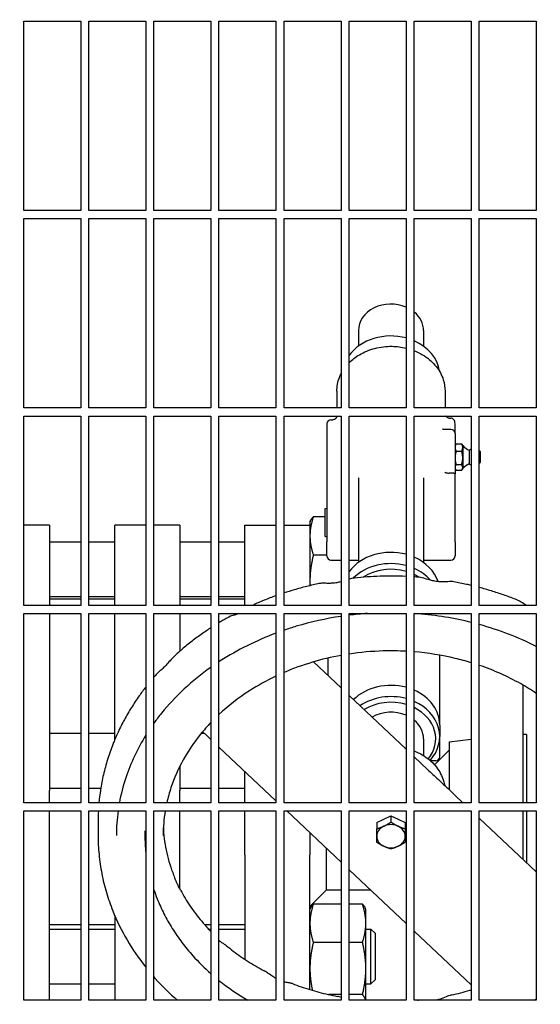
# Model space of a CAD drawing. Header units: inches. Extents: x 36 to 1719, y -84 to 1122.
# Tile 531 of 550: x 1047 to 1055, y 866 to 881. Entities that reach past the tile are written whole.
import ezdxf

# ---------------------------------------------------------------- set-up
doc = ezdxf.new("R2010")
doc.units = ezdxf.units.IN
doc.header["$LTSCALE"] = 48
doc.header["$MEASUREMENT"] = 0
doc.layers.add('Dimension (ANSI)', color=7, linetype='Continuous', lineweight=25)
doc.layers.add('Visible (ANSI)', color=7, linetype='Continuous', lineweight=30)
doc.styles.add('Note Text (ANSI)', font='tahoma.ttf')
doc.dimstyles.new('Architectural (ANSI)', dxfattribs={"dimscale": 48, "dimtxt": 0.125, "dimasz": 0.098425, "dimexe": 0.125, "dimexo": 0.0625, "dimgap": 0.031496, "dimtad": 0, "dimtih": 1, "dimtoh": 1, "dimdec": 4, "dimrnd": 1e-08, "dimzin": 3, "dimdsep": 46, "dimlunit": 4, "dimtxsty": 'Note Text (ANSI)', "dimcen": 0.09, "dimdle": 0.393701, "dimclrd": 256, "dimclre": 256, "dimclrt": 256, "dimadec": 0, "dimazin": 3, "dimtfac": 0.96, "dimtofl": 0, "dimtmove": 0, "dimatfit": 3, "dimfxl": 1, "dimfrac": 2, "dimtolj": 1, "dimtzin": 12, "dimlwd": -1, "dimlwe": -1, "dimarcsym": 0})

# ---------------------------------------------------------------- blocks, each defined once
blk = doc.blocks.new('*D17')
at = {"layer": 'Defpoints', "color": 0, "transparency": 16777216}
for p in [(1025.918, 894.991), (1025.918, 762.991), (1114.12, 762.991)]:
    blk.add_point(p, dxfattribs=at)
at = {"layer": 'Dimension (ANSI)', "transparency": 16777216}
for p, q in [((1028.918, 894.991), (1120.12, 894.991)), ((1114.12, 890.267), (1114.12, 833.626)), ((1114.12, 767.716), (1114.12, 824.357)), ((1028.918, 762.991), (1120.12, 762.991))]:
    blk.add_line(p, q, dxfattribs=at)
for points in [[(1113.332, 890.267), (1114.907, 890.267), (1114.12, 894.991)], [(1113.332, 767.716), (1114.907, 767.716), (1114.12, 762.991)]]:
    blk.add_solid(points, dxfattribs=at)
at = {"layer": 'Dimension (ANSI)', "transparency": 16777216, "insert": (1104.021, 832.114), "char_height": 6, "attachment_point": 1, "style": 'Note Text (ANSI)'}
blk.add_mtext('\\A1;11\'-0"', dxfattribs=at)

msp = doc.modelspace()

# ---------------------------------------------------------------- linework, layer by layer
at = {"layer": 'Visible (ANSI)'}
for p, q in [((1047.06018, 878.29015), (1047.06018, 881.1964)), ((1047.06018, 881.1964), (1047.93518, 881.1964)), ((1047.93518, 881.1964), (1047.93518, 878.29015)), ((1048.06018, 878.29015), (1048.06018, 881.1964)), ((1048.06018, 881.1964), (1048.93518, 881.1964)), ((1048.93518, 881.1964), (1048.93518, 878.29015)), ((1049.06018, 878.29015), (1049.06018, 881.1964)), ((1049.06018, 881.1964), (1049.93518, 881.1964)), ((1049.93518, 881.1964), (1049.93518, 878.29015)), ((1050.06018, 878.29015), (1050.06018, 881.1964)), ((1050.06018, 881.1964), (1050.93518, 881.1964)), ((1050.93518, 881.1964), (1050.93518, 878.29015)), ((1051.06018, 878.29015), (1051.06018, 881.1964)), ((1051.06018, 881.1964), (1051.93518, 881.1964)), ((1051.93518, 881.1964), (1051.93518, 878.29015)), ((1052.06018, 878.29015), (1052.06018, 881.1964)), ((1052.06018, 881.1964), (1052.93518, 881.1964)), ((1052.93518, 881.1964), (1052.93518, 878.29015)), ((1053.06018, 878.29015), (1053.06018, 881.1964)), ((1053.06018, 881.1964), (1053.93518, 881.1964)), ((1053.93518, 881.1964), (1053.93518, 878.29015)), ((1054.06018, 878.29015), (1054.06018, 881.1964)), ((1054.06018, 881.1964), (1054.93518, 881.1964)), ((1054.93518, 881.1964), (1054.93518, 878.29015)), ((1047.93518, 878.29015), (1047.06018, 878.29015)), ((1048.93518, 878.29015), (1048.06018, 878.29015)), ((1049.93518, 878.29015), (1049.06018, 878.29015)), ((1050.93518, 878.29015), (1050.06018, 878.29015)), ((1051.93518, 878.29015), (1051.06018, 878.29015)), ((1052.93518, 878.29015), (1052.06018, 878.29015)), ((1053.93518, 878.29015), (1053.06018, 878.29015)), ((1054.93518, 878.29015), (1054.06018, 878.29015)), ((1047.06018, 875.2589), (1047.06018, 878.16515)), ((1047.06018, 878.16515), (1047.93518, 878.16515)), ((1047.93518, 878.16515), (1047.93518, 875.2589)), ((1048.06018, 875.2589), (1048.06018, 878.16515)), ((1048.06018, 878.16515), (1048.93518, 878.16515)), ((1048.93518, 878.16515), (1048.93518, 875.2589)), ((1049.06018, 875.2589), (1049.06018, 878.16515)), ((1049.06018, 878.16515), (1049.93518, 878.16515)), ((1049.93518, 878.16515), (1049.93518, 875.2589)), ((1050.06018, 875.2589), (1050.06018, 878.16515)), ((1050.06018, 878.16515), (1050.93518, 878.16515)), ((1050.93518, 878.16515), (1050.93518, 875.2589)), ((1051.06018, 875.2589), (1051.06018, 878.16515)), ((1051.06018, 878.16515), (1051.93518, 878.16515)), ((1051.93518, 878.16515), (1051.93518, 875.2589)), ((1052.06018, 875.2589), (1052.06018, 878.16515)), ((1052.06018, 878.16515), (1052.93518, 878.16515)), ((1052.93518, 878.16515), (1052.93518, 875.2589)), ((1053.06018, 875.2589), (1053.06018, 878.16515)), ((1053.06018, 878.16515), (1053.93518, 878.16515)), ((1053.93518, 878.16515), (1053.93518, 875.2589)), ((1054.06018, 875.2589), (1054.06018, 878.16515)), ((1054.06018, 878.16515), (1054.93518, 878.16515)), ((1054.93518, 878.16515), (1054.93518, 875.2589)), ((1052.20268, 876.44535), (1052.20268, 876.20707)), ((1053.20268, 876.44535), (1053.20268, 876.20707)), ((1051.87093, 875.51398), (1051.87093, 875.2589)), ((1053.53443, 875.51398), (1053.53443, 875.2589)), ((1047.93518, 875.2589), (1047.06018, 875.2589)), ((1048.93518, 875.2589), (1048.06018, 875.2589)), ((1049.93518, 875.2589), (1049.06018, 875.2589)), ((1050.93518, 875.2589), (1050.06018, 875.2589)), ((1051.93518, 875.2589), (1051.06018, 875.2589)), ((1052.93518, 875.2589), (1052.06018, 875.2589)), ((1053.93518, 875.2589), (1053.06018, 875.2589)), ((1054.93518, 875.2589), (1054.06018, 875.2589)), ((1047.06018, 872.22765), (1047.06018, 875.1339)), ((1047.06018, 875.1339), (1047.93518, 875.1339)), ((1047.93518, 875.1339), (1047.93518, 872.22765)), ((1048.06018, 872.22765), (1048.06018, 875.1339)), ((1048.06018, 875.1339), (1048.93518, 875.1339)), ((1048.93518, 875.1339), (1048.93518, 872.22765)), ((1049.06018, 872.22765), (1049.06018, 875.1339)), ((1049.06018, 875.1339), (1049.93518, 875.1339)), ((1049.93518, 875.1339), (1049.93518, 872.22765)), ((1050.06018, 872.22765), (1050.06018, 875.1339)), ((1050.06018, 875.1339), (1050.93518, 875.1339)), ((1050.93518, 875.1339), (1050.93518, 872.22765)), ((1051.06018, 872.22765), (1051.06018, 875.1339)), ((1051.06018, 875.1339), (1051.93518, 875.1339)), ((1051.87093, 875.1339), (1051.87093, 875.13168)), ((1051.93518, 875.1339), (1051.93518, 872.22765)), ((1052.06018, 872.22765), (1052.06018, 875.1339)), ((1052.06018, 875.1339), (1052.93518, 875.1339)), ((1052.93518, 875.1339), (1052.93518, 872.22765)), ((1053.06018, 872.22765), (1053.06018, 875.1339)), ((1053.06018, 875.1339), (1053.93518, 875.1339)), ((1053.59693, 875.10242), (1053.62493, 875.10242)), ((1053.93518, 875.1339), (1053.93518, 872.22765)), ((1054.06018, 872.22765), (1054.06018, 875.1339)), ((1054.06018, 875.1339), (1054.93518, 875.1339)), ((1054.93518, 875.1339), (1054.93518, 872.22765)), ((1051.71793, 875.0153), (1051.71793, 874.17196)), ((1051.78043, 875.0778), (1051.80931, 875.0778)), ((1053.62493, 874.92957), (1053.50351, 874.92957)), ((1053.68743, 874.86707), (1053.68743, 875.0153)), ((1053.68743, 874.86707), (1053.68743, 874.2473)), ((1053.68743, 874.68174), (1053.69834, 874.70063)), ((1053.70326, 874.70847), (1053.78972, 874.70847)), ((1053.80554, 874.68174), (1053.79463, 874.70063)), ((1053.80554, 874.68174), (1053.80554, 874.65034)), ((1053.80554, 874.65034), (1053.80554, 874.49025)), ((1053.70326, 874.5922), (1053.78972, 874.5922)), ((1053.80554, 874.49025), (1053.80554, 874.34448)), ((1053.90685, 874.6089), (1053.90685, 874.40024)), ((1054.06913, 874.59539), (1054.06018, 874.60023)), ((1054.07326, 874.58846), (1054.07326, 874.42068)), ((1053.68743, 874.3274), (1053.69834, 874.30851)), ((1053.70326, 874.38829), (1053.78972, 874.38829)), ((1053.80554, 874.3274), (1053.79463, 874.30851)), ((1053.80554, 874.34448), (1053.80554, 874.3274)), ((1054.06913, 874.41375), (1054.06018, 874.40891)), ((1052.20268, 874.18687), (1052.20268, 872.88567)), ((1053.20268, 874.18687), (1053.20268, 872.88567)), ((1053.62493, 874.25908), (1053.59693, 874.25908)), ((1053.68743, 874.17196), (1053.68743, 874.2473)), ((1053.70326, 874.30067), (1053.78972, 874.30067)), ((1051.71793, 874.17196), (1051.71793, 873.2026)), ((1053.68743, 873.2026), (1053.68743, 874.17196)), ((1051.68743, 873.7086), (1051.71793, 873.71971)), ((1051.68743, 873.58685), (1051.50955, 873.58685)), ((1051.68743, 873.7086), (1051.68743, 873.29018)), ((1047.45768, 873.45964), (1047.06018, 873.45964)), ((1047.45768, 873.45964), (1047.45768, 873.16675)), ((1048.45768, 873.16675), (1048.45768, 873.45964)), ((1048.93518, 873.45964), (1048.45768, 873.45964)), ((1049.45768, 873.45964), (1049.06018, 873.45964)), ((1049.45768, 873.45964), (1049.45768, 873.16675)), ((1050.45768, 873.16675), (1050.45768, 873.45964)), ((1050.45768, 873.45964), (1050.93518, 873.45964)), ((1051.06018, 873.45964), (1051.45768, 873.45964)), ((1051.45768, 873.50391), (1051.46951, 873.52927)), ((1051.45768, 873.50391), (1051.45768, 873.40283)), ((1051.45768, 873.40283), (1051.45768, 873.16675)), ((1051.68743, 873.29018), (1051.71793, 873.27916)), ((1047.45768, 873.20491), (1047.93518, 873.20491)), ((1047.45768, 873.16675), (1047.45768, 872.22765)), ((1048.06018, 873.20491), (1048.45768, 873.20491)), ((1048.45768, 872.22765), (1048.45768, 873.16675)), ((1049.45768, 873.20491), (1049.93518, 873.20491)), ((1049.45768, 873.16675), (1049.45768, 872.22765)), ((1050.06018, 873.20491), (1050.45768, 873.20491)), ((1050.45768, 872.29291), (1050.45768, 873.16675)), ((1051.45768, 873.16675), (1051.45768, 872.52994)), ((1051.71793, 872.98614), (1051.71793, 873.2026)), ((1053.68743, 873.2026), (1053.68743, 872.98614)), ((1051.71793, 872.99979), (1051.50955, 872.99979)), ((1051.78043, 872.92364), (1051.93518, 872.92364)), ((1052.06018, 872.92364), (1052.20268, 872.92364)), ((1053.20268, 872.92364), (1053.62493, 872.92364)), ((1047.45768, 872.36491), (1047.93518, 872.36491)), ((1048.06018, 872.36491), (1048.45768, 872.36491)), ((1049.45768, 872.36491), (1049.93518, 872.36491)), ((1050.06018, 872.36491), (1050.45768, 872.36491)), ((1047.93518, 872.22765), (1047.06018, 872.22765)), ((1047.93518, 872.32036), (1047.45768, 872.32036)), ((1048.45768, 872.32036), (1048.06018, 872.32036)), ((1048.93518, 872.22765), (1048.06018, 872.22765)), ((1049.93518, 872.22765), (1049.06018, 872.22765)), ((1049.93518, 872.32036), (1049.45768, 872.32036)), ((1050.45768, 872.32036), (1050.06018, 872.32036)), ((1050.93518, 872.22765), (1050.06018, 872.22765)), ((1050.45768, 872.22765), (1050.45768, 872.29291)), ((1051.93518, 872.22765), (1051.06018, 872.22765)), ((1052.93518, 872.22765), (1052.06018, 872.22765)), ((1053.93518, 872.22765), (1053.06018, 872.22765)), ((1054.93518, 872.22765), (1054.06018, 872.22765)), ((1047.06018, 869.1964), (1047.06018, 872.10265)), ((1047.06018, 872.10265), (1047.93518, 872.10265)), ((1047.45768, 872.10265), (1047.45768, 870.18181)), ((1047.93518, 872.10265), (1047.93518, 869.1964)), ((1048.06018, 869.1964), (1048.06018, 872.10265)), ((1048.06018, 872.10265), (1048.93518, 872.10265)), ((1048.45768, 870.18181), (1048.45768, 872.10265)), ((1048.93518, 872.10265), (1048.93518, 869.1964)), ((1049.06018, 869.1964), (1049.06018, 872.10265)), ((1049.06018, 872.10265), (1049.93518, 872.10265)), ((1049.45768, 872.10265), (1049.45768, 871.52273)), ((1049.93518, 872.10265), (1049.93518, 869.1964)), ((1050.06018, 869.1964), (1050.06018, 872.10265)), ((1050.06018, 872.10265), (1050.93518, 872.10265)), ((1050.93518, 872.10265), (1050.93518, 869.1964)), ((1051.06018, 869.1964), (1051.06018, 872.10265)), ((1051.06018, 872.10265), (1051.93518, 872.10265)), ((1051.93518, 872.10265), (1051.93518, 869.1964)), ((1052.06018, 869.1964), (1052.06018, 872.10265)), ((1052.06018, 872.10265), (1052.93518, 872.10265)), ((1052.93518, 872.10265), (1052.93518, 869.1964)), ((1053.06018, 869.1964), (1053.06018, 872.10265)), ((1053.06018, 872.10265), (1053.93518, 872.10265)), ((1053.93518, 872.10265), (1053.93518, 869.1964)), ((1054.06018, 869.1964), (1054.06018, 872.10265)), ((1054.06018, 872.10265), (1054.93518, 872.10265)), ((1054.93518, 872.10265), (1054.93518, 869.1964)), ((1053.45268, 871.0266), (1053.45268, 871.46269)), ((1051.51236, 871.35944), (1051.93518, 870.96099)), ((1051.73268, 871.41744), (1051.73268, 871.15182)), ((1053.45268, 870.38742), (1053.45268, 871.0266)), ((1054.72768, 871.00547), (1054.72768, 869.1964)), ((1052.06018, 870.8432), (1052.93518, 870.01864)), ((1047.45768, 870.26334), (1047.93518, 870.26334)), ((1048.06018, 870.26334), (1048.45768, 870.26334)), ((1049.78862, 870.26334), (1049.8329, 870.26334)), ((1049.85047, 870.25009), (1049.93518, 870.17026)), ((1053.45268, 870.38742), (1053.45268, 870.21413)), ((1054.78768, 870.2439), (1054.72768, 870.2439)), ((1054.78768, 870.2439), (1054.78768, 869.1964)), ((1047.45768, 870.18181), (1047.45768, 869.38393)), ((1048.45768, 870.16154), (1048.45768, 870.18181)), ((1053.20268, 870.17802), (1053.20268, 869.92077)), ((1053.45268, 869.90419), (1053.45268, 870.21413)), ((1053.59768, 870.13224), (1053.93518, 870.17368)), ((1053.59768, 870.13224), (1053.59768, 869.39577)), ((1050.06018, 870.05246), (1050.93518, 869.2279)), ((1053.37205, 869.77826), (1053.59768, 870.0039)), ((1053.06018, 869.90084), (1053.26406, 869.70872)), ((1053.39018, 869.84169), (1053.30851, 869.84169)), ((1049.45768, 869.75565), (1049.45768, 869.38393)), ((1050.45768, 869.1964), (1050.45768, 869.67788)), ((1047.45768, 869.42334), (1047.93518, 869.42334)), ((1047.45768, 869.1964), (1047.45768, 869.38393)), ((1048.06018, 869.42334), (1048.24432, 869.42334)), ((1049.45768, 869.42334), (1049.93518, 869.42334)), ((1049.45768, 869.1964), (1049.45768, 869.38393)), ((1050.06018, 869.42334), (1050.45768, 869.42334)), ((1047.93518, 869.1964), (1047.06018, 869.1964)), ((1048.93518, 869.1964), (1048.06018, 869.1964)), ((1049.93518, 869.1964), (1049.06018, 869.1964)), ((1050.93518, 869.1964), (1050.06018, 869.1964)), ((1051.93518, 869.1964), (1051.06018, 869.1964)), ((1052.93518, 869.1964), (1052.06018, 869.1964)), ((1053.93518, 869.1964), (1053.06018, 869.1964)), ((1053.68275, 869.31416), (1053.80772, 869.1964)), ((1054.93518, 869.1964), (1054.06018, 869.1964)), ((1047.06018, 866.16515), (1047.06018, 869.0714)), ((1047.06018, 869.0714), (1047.93518, 869.0714)), ((1047.45768, 866.16515), (1047.45768, 869.0714)), ((1047.93518, 869.0714), (1047.93518, 866.16515)), ((1048.06018, 866.16515), (1048.06018, 869.0714)), ((1048.06018, 869.0714), (1048.93518, 869.0714)), ((1048.93518, 869.0714), (1048.93518, 866.16515)), ((1049.06018, 866.16515), (1049.06018, 869.0714)), ((1049.06018, 869.0714), (1049.93518, 869.0714)), ((1049.45768, 867.87782), (1049.45768, 869.0714)), ((1049.93518, 869.0714), (1049.93518, 866.16515)), ((1050.06018, 866.16515), (1050.06018, 869.0714)), ((1050.06018, 869.0714), (1050.93518, 869.0714)), ((1050.45768, 868.39902), (1050.45768, 869.0714)), ((1050.93518, 869.0714), (1050.93518, 866.16515)), ((1051.06018, 866.16515), (1051.06018, 869.0714)), ((1051.06018, 869.0714), (1051.93518, 869.0714)), ((1051.10126, 869.0714), (1051.93518, 868.28555)), ((1051.93518, 869.0714), (1051.93518, 866.16515)), ((1052.06018, 866.16515), (1052.06018, 869.0714)), ((1052.06018, 869.0714), (1052.93518, 869.0714)), ((1052.93518, 869.0714), (1052.93518, 866.16515)), ((1053.06018, 866.16515), (1053.06018, 869.0714)), ((1053.06018, 869.0714), (1053.93518, 869.0714)), ((1053.93518, 869.0714), (1053.93518, 866.16515)), ((1054.06018, 866.16515), (1054.06018, 869.0714)), ((1054.06018, 869.0714), (1054.93518, 869.0714)), ((1054.72768, 869.0714), (1054.72768, 868.32946)), ((1054.78768, 869.0714), (1054.78768, 868.27292)), ((1054.93518, 869.0714), (1054.93518, 866.16515)), ((1048.20268, 868.91115), (1048.20268, 868.69454)), ((1052.48368, 868.89491), (1052.59318, 868.94652)), ((1052.48368, 868.89491), (1052.48368, 868.79762)), ((1052.59318, 868.94652), (1052.70268, 868.99813)), ((1052.70268, 868.99813), (1052.81218, 868.94652)), ((1052.70268, 868.99813), (1052.70268, 868.90083)), ((1052.81218, 868.94652), (1052.92168, 868.89491)), ((1052.92168, 868.89491), (1052.92168, 868.79762)), ((1054.06018, 868.95849), (1054.93518, 868.13392)), ((1048.92143, 868.76675), (1048.92143, 868.69454)), ((1051.45768, 868.73552), (1051.45768, 868.39902)), ((1051.70768, 868.49993), (1051.70768, 867.8539)), ((1050.45768, 868.39902), (1050.45768, 866.79301)), ((1051.45768, 866.32797), (1051.45768, 868.39902)), ((1052.06018, 868.16775), (1052.93518, 867.34319)), ((1051.70768, 867.8539), (1051.45768, 867.6039)), ((1051.93518, 867.8539), (1051.70768, 867.8539)), ((1052.39323, 867.8539), (1052.06018, 867.8539)), ((1051.45768, 867.55714), (1051.46951, 867.5825)), ((1051.93518, 867.64008), (1051.50955, 867.64008)), ((1052.26481, 867.64008), (1052.06018, 867.64008)), ((1052.31668, 867.55714), (1052.30485, 867.5825)), ((1052.31668, 867.34655), (1052.31668, 867.55714)), ((1048.45768, 867.46722), (1048.45768, 866.16515)), ((1047.93518, 867.32036), (1047.45768, 867.32036)), ((1047.45768, 867.25814), (1047.93518, 867.25814)), ((1048.45768, 867.32036), (1048.06018, 867.32036)), ((1048.06018, 867.25814), (1048.45768, 867.25814)), ((1049.93518, 867.32036), (1049.84366, 867.32036)), ((1049.90081, 867.25814), (1049.93518, 867.25814)), ((1050.45768, 867.32036), (1050.06018, 867.32036)), ((1050.06018, 867.25814), (1050.45768, 867.25814)), ((1052.31668, 866.65205), (1052.31668, 867.34655)), ((1052.31668, 867.25814), (1052.39518, 867.25814)), ((1052.39518, 866.41814), (1052.39518, 867.25814)), ((1052.45768, 867.19564), (1052.39518, 867.25814)), ((1053.06018, 867.2254), (1053.93518, 866.40084)), ((1052.45768, 867.19564), (1052.45768, 866.48064)), ((1051.93518, 867.05302), (1051.50955, 867.05302)), ((1052.26481, 867.05302), (1052.06018, 867.05302)), ((1052.31668, 866.16515), (1052.31668, 866.65205)), ((1052.45768, 866.48064), (1052.39518, 866.41814)), ((1047.45768, 866.41814), (1047.93518, 866.41814)), ((1048.06018, 866.41814), (1048.45768, 866.41814)), ((1052.31668, 866.41814), (1052.39518, 866.41814)), ((1047.93518, 866.16515), (1047.06018, 866.16515)), ((1048.93518, 866.16515), (1048.06018, 866.16515)), ((1049.93518, 866.16515), (1049.06018, 866.16515)), ((1050.93518, 866.16515), (1050.06018, 866.16515)), ((1051.93518, 866.16515), (1051.06018, 866.16515)), ((1051.93518, 866.25108), (1051.7499, 866.25108)), ((1052.26481, 866.25108), (1052.06018, 866.25108)), ((1052.93518, 866.16515), (1052.06018, 866.16515)), ((1053.93518, 866.16515), (1053.06018, 866.16515)), ((1054.93518, 866.16515), (1054.06018, 866.16515))]:
    msp.add_line(p, q, dxfattribs=at)
for centre, radius, start, end in [((1051.78043, 875.0153), 0.0625, 90, 180), ((1053.62493, 874.86707), 0.0625, 0, 90), ((1053.98919, 874.83031), 0.23622, 218.972956, 249.600796), ((1053.98093, 874.50457), 0.12795, 110.948009, 125.37459), ((1054.06538, 874.58846), 0.00787, 0, 61.587176), ((1053.98919, 874.17883), 0.23622, 110.399204, 141.027044), ((1053.98093, 874.50457), 0.12795, 234.62541, 249.051991), ((1054.06538, 874.42068), 0.00787, 298.412824, 0), ((1051.78043, 872.98614), 0.0625, 180, 270), ((1053.62493, 872.98614), 0.0625, 270, 0), ((1053.39018, 869.90419), 0.0625, 270, 0)]:
    msp.add_arc(centre, radius, start, end, dxfattribs=at)
for centre, major_axis, ratio, start_param, end_param in [((1052.70268, 876.44535), (-0.5, 0), 0.81629631, 4.22875437, 6.28318531), ((1052.70268, 876.44535), (0.5, 0), 0.81629631, 0, 0.77417222), ((1052.70268, 875.75074), (0.75, 0), 0.81629631, 1.25560329, 2.59956934), ((1052.70268, 875.75074), (0.75, 0), 0.81629631, 0.11569775, 1.07393735), ((1053.59693, 875.13852), (0.0625, 0), 0.57763339, 4.67739357, 4.71238898), ((1053.62493, 875.0153), (0, 0.08712), 0.71739629, 4.71238898, 6.28318531), ((1052.70268, 872.42935), (0.75, 0), 0.81629631, 1.25560329, 2.59956934), ((1052.70268, 872.42935), (0.75, 0), 0.81629631, 0.26793491, 1.07393735), ((1052.70268, 872.25606), (-0.75, 0), 0.81629631, 4.39719595, 5.59560676), ((1052.70268, 872.21996), (0.6875, 0), 0.81629631, 1.22581212, 2.2421592), ((1052.70268, 872.25606), (-0.75, 0), 0.81629631, 3.76347739, 4.21553001), ((1052.70268, 872.21996), (0.6875, 0), 0.81629631, 0.89936809, 1.02394538), ((1052.70268, 870.38742), (0.75, 0), 0.81629631, 1.25560329, 2.44540838), ((1052.70268, 870.21413), (-0.75, 0), 0.81629631, 4.39719595, 5.40098144), ((1052.70268, 870.38742), (0.75, 0), 0.81629631, 0, 1.07393735), ((1052.70268, 870.17802), (0.6875, 0), 0.81629631, 1.22581212, 2.21492057), ((1052.70268, 870.21413), (0.75, 0), 0.81629631, 5.63969395, 7.35712266), ((1052.70268, 870.17802), (-0.5, 0), 0.81629631, 4.22875437, 5.33030002), ((1052.70268, 870.17802), (0.6875, 0), 0.81629631, 5.69940158, 7.30713068), ((1052.70268, 870.17802), (0.5, 0), 0.81629631, 0, 0.77417222), ((1052.70268, 868.7917), (0.219, 0), 0.81629631, 2.08970109, 2.09908911), ((1052.70268, 868.7917), (0.219, 0), 0.81629631, 1.04250354, 1.05189156), ((1052.70268, 868.68311), (-0.219, 0), 0.81629631, 5.23598776, 6.28318531), ((1052.70268, 868.68311), (-0.219, 0), 0.81629631, 4.1887902, 5.23598776), ((1052.70268, 868.68311), (0.219, 0), 0.81629631, 0, 1.04719755), ((1052.70268, 868.68311), (-0.219, 0), 0.81629631, 0, 1.04719755), ((1052.70268, 868.68311), (0.219, 0), 0.81629631, 5.23598776, 6.28318531), ((1052.70268, 868.68311), (0.219, 0), 0.81629631, 4.1887902, 5.23598776)]:
    msp.add_ellipse(centre, major_axis=major_axis, ratio=ratio, start_param=start_param, end_param=end_param, dxfattribs=at)
for points, knots in [([(1052.06018, 875.95286), (1052.10613, 875.99924), (1052.1592, 876.04037), (1052.29008, 876.11827), (1052.37078, 876.15149), (1052.5409, 876.19531), (1052.63035, 876.20578), (1052.79241, 876.20306), (1052.86509, 876.19387), (1052.93518, 876.17697)], [5.39248194, 5.39248194, 5.39248194, 5.39248194, 5.65319368, 5.65319368, 5.97749697, 5.97749697, 6.30372966, 6.30372966, 6.57031776, 6.57031776, 6.57031776, 6.57031776]), ([(1053.06018, 876.13756), (1053.11551, 876.11574), (1053.16803, 876.0888), (1053.28667, 876.01155), (1053.34825, 875.95615), (1053.44651, 875.83203), (1053.48354, 875.76353), (1053.52499, 875.63383), (1053.53443, 875.57391), (1053.53443, 875.51398)], [6.73315305, 6.73315305, 6.73315305, 6.73315305, 6.9564619, 6.9564619, 7.28030969, 7.28030969, 7.59878118, 7.59878118, 7.85398163, 7.85398163, 7.85398163, 7.85398163]), ([(1051.87093, 875.51398), (1051.87093, 875.58651), (1051.8848, 875.65899), (1051.91861, 875.74549), (1051.92648, 875.76313), (1051.93518, 875.78045)], [4.71238898, 4.71238898, 4.71238898, 4.71238898, 5.021220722, 5.021220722, 5.101797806, 5.101797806, 5.101797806, 5.101797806]), ([(1051.871, 875.13244), (1051.871, 875.13245), (1051.87099, 875.13214), (1051.87082, 875.13071), (1051.87076, 875.13022), (1051.87051, 875.12861), (1051.87031, 875.12735), (1051.86945, 875.12372), (1051.86897, 875.12179), (1051.86679, 875.11578), (1051.86548, 875.11177), (1051.85896, 875.10228), (1051.85669, 875.09932), (1051.85099, 875.09365), (1051.84813, 875.09114), (1051.839, 875.08492), (1051.83154, 875.08118), (1051.81834, 875.07831), (1051.81382, 875.0778), (1051.80931, 875.0778)], [0.2223537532, 0.2223537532, 0.2223537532, 0.2223537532, 0.2485480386, 0.2485480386, 0.2581494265, 0.2581494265, 0.2720292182, 0.2720292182, 0.2819373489, 0.2819373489, 0.2917670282, 0.2917670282, 0.2953651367, 0.2953651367, 0.2978442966, 0.2978442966, 0.3015759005, 0.3015759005, 0.3033381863, 0.3033381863, 0.3033381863, 0.3033381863]), ([(1053.59475, 875.10244), (1053.5889, 875.10256), (1053.58322, 875.10382), (1053.5716, 875.10864), (1053.56598, 875.11244), (1053.55572, 875.12191), (1053.55121, 875.12769), (1053.54747, 875.1339)], [-0.293634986, -0.293634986, -0.293634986, -0.293634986, -0.248683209, -0.248683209, -0.196637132, -0.196637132, -0.140583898, -0.140583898, -0.140583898, -0.140583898]), ([(1053.5324, 874.27275), (1053.5324, 874.27273), (1053.53241, 874.27271), (1053.53317, 874.2697), (1053.53648, 874.26703), (1053.54635, 874.26334), (1053.55177, 874.26203), (1053.5635, 874.26029), (1053.56917, 874.25972), (1053.58084, 874.25908), (1053.5865, 874.25895), (1053.59317, 874.25903), (1053.59396, 874.25904), (1053.59475, 874.25905)], [-0.290201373, -0.290201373, -0.290201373, -0.290201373, -0.289475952, -0.289475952, -0.184412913, -0.184412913, -0.110285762, -0.110285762, -0.056535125, -0.056535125, -0.01158385, -0.01158385, -0.005559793, -0.005559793, -0.005559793, -0.005559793]), ([(1053.68743, 874.2473), (1053.68743, 874.2473), (1053.68743, 874.24731), (1053.68741, 874.24817), (1053.68635, 874.2492), (1053.68201, 874.25137), (1053.67887, 874.25253), (1053.67037, 874.25476), (1053.66509, 874.25586), (1053.65367, 874.2575), (1053.64809, 874.25811), (1053.63649, 874.25888), (1053.63078, 874.25908), (1053.62493, 874.25908)], [-0.000858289, -0.000858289, -0.000858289, -0.000858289, 0, 0, 0.077760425, 0.077760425, 0.1495995, 0.1495995, 0.217375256, 0.217375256, 0.268513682, 0.268513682, 0.313545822, 0.313545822, 0.313545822, 0.313545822]), ([(1052.93518, 872.67133), (1052.93332, 872.67141), (1052.93145, 872.67149), (1052.8638, 872.67434), (1052.79794, 872.6759), (1052.6662, 872.67662), (1052.60032, 872.67577), (1052.46867, 872.67167), (1052.4029, 872.66841), (1052.27157, 872.6595), (1052.20602, 872.65383), (1052.14064, 872.64698)], [3.94578256, 3.94578256, 3.94578256, 3.94578256, 3.947053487, 3.947053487, 3.991881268, 3.991881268, 4.03670905, 4.03670905, 4.081536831, 4.081536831, 4.126364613, 4.126364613, 4.126364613, 4.126364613]), ([(1051.60184, 872.56239), (1051.53697, 872.54875), (1051.47246, 872.53389), (1051.34423, 872.50179), (1051.28053, 872.48454), (1051.16458, 872.45074), (1051.1122, 872.43455), (1051.06018, 872.41754)], [4.250696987, 4.250696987, 4.250696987, 4.250696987, 4.296147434, 4.296147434, 4.34159788, 4.34159788, 4.379477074, 4.379477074, 4.379477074, 4.379477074]), ([(1051.93518, 872.59003), (1051.9139, 872.58442), (1051.89247, 872.57958), (1051.84791, 872.57163), (1051.82468, 872.56873), (1051.77877, 872.56523), (1051.7562, 872.56473), (1051.70939, 872.5652), (1051.68637, 872.56658), (1051.64533, 872.56719), (1051.62825, 872.56794), (1051.60184, 872.56239)], [8.78602969, 8.78602969, 8.78602969, 8.78602969, 8.97789549, 8.97789549, 9.19131143, 9.19131143, 9.41253372, 9.41253372, 9.67563677, 9.67563677, 9.85950278, 9.85950278, 9.85950278, 9.85950278]), ([(1053.66925, 872.58881), (1053.65191, 872.59199), (1053.63865, 872.59229), (1053.59238, 872.59232), (1053.56395, 872.58901), (1053.50506, 872.58708), (1053.47808, 872.58725), (1053.42674, 872.59094), (1053.40283, 872.59388), (1053.35503, 872.60228), (1053.3312, 872.60771), (1053.28201, 872.62071), (1053.25682, 872.62845), (1053.19931, 872.64578), (1053.16843, 872.65636), (1053.12669, 872.65966)], [4.62422043, 4.62422043, 4.62422043, 4.62422043, 4.74547926, 4.74547926, 5.08397278, 5.08397278, 5.34220598, 5.34220598, 5.55926123, 5.55926123, 5.77383155, 5.77383155, 6.0088897, 6.0088897, 6.31668802, 6.31668802, 6.31668802, 6.31668802]), ([(1053.93518, 872.53292), (1053.91142, 872.53856), (1053.88761, 872.54404), (1053.79925, 872.56371), (1053.7344, 872.57686), (1053.66925, 872.58881)], [3.7155321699, 3.7155321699, 3.7155321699, 3.7155321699, 3.7323105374, 3.7323105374, 3.7776529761, 3.7776529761, 3.7776529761, 3.7776529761]), ([(1050.93518, 872.37486), (1050.90463, 872.36397), (1050.87421, 872.35281), (1050.78281, 872.31823), (1050.72227, 872.29395), (1050.66237, 872.26853)], [4.4099912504, 4.4099912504, 4.4099912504, 4.4099912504, 4.4324987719, 4.4324987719, 4.4779492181, 4.4779492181, 4.4779492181, 4.4779492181]), ([(1054.61636, 872.3202), (1054.55574, 872.34396), (1054.49451, 872.36657), (1054.37096, 872.40948), (1054.30865, 872.42977), (1054.1844, 872.46759), (1054.1225, 872.48517), (1054.06018, 872.50161)], [3.550940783, 3.550940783, 3.550940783, 3.550940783, 3.596283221, 3.596283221, 3.64162566, 3.64162566, 3.685991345, 3.685991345, 3.685991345, 3.685991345]), ([(1054.78485, 872.22765), (1054.77136, 872.23552), (1054.75774, 872.2437), (1054.71607, 872.26881), (1054.68788, 872.28609), (1054.64422, 872.30828), (1054.63076, 872.31455), (1054.61636, 872.3202)], [5.604605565, 5.604605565, 5.604605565, 5.604605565, 5.731894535, 5.731894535, 5.989527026, 5.989527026, 6.099556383, 6.099556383, 6.099556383, 6.099556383]), ([(1050.36482, 872.10265), (1050.357, 872.09938), (1050.34936, 872.09635), (1050.32163, 872.08592), (1050.30302, 872.08006), (1050.26368, 872.06848), (1050.25117, 872.07082), (1050.20964, 872.04776)], [7.233383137, 7.233383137, 7.233383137, 7.233383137, 7.318949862, 7.318949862, 7.552631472, 7.552631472, 7.856986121, 7.856986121, 7.856986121, 7.856986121]), ([(1051.93518, 872.05817), (1051.70152, 872.02308), (1051.47157, 871.97192), (1051.18523, 871.88658), (1051.12238, 871.86645), (1051.06018, 871.84511)], [4.180515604, 4.180515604, 4.180515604, 4.180515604, 4.348618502, 4.348618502, 4.396431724, 4.396431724, 4.396431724, 4.396431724]), ([(1053.93518, 871.96591), (1053.92164, 871.96927), (1053.90808, 871.97257), (1053.62435, 872.0404), (1053.3461, 872.08298), (1053.06538, 872.10265)], [3.703623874, 3.703623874, 3.703623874, 3.703623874, 3.713641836, 3.713641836, 3.912932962, 3.912932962, 3.912932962, 3.912932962]), ([(1049.93518, 871.88252), (1049.91237, 871.86766), (1049.88972, 871.85262), (1049.8121, 871.80002), (1049.75797, 871.76152), (1049.65185, 871.68234), (1049.59986, 871.64165), (1049.49814, 871.55815), (1049.44842, 871.51533), (1049.39989, 871.4715)], [4.671962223, 4.671962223, 4.671962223, 4.671962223, 4.69140476, 4.69140476, 4.739091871, 4.739091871, 4.786778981, 4.786778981, 4.834466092, 4.834466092, 4.834466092, 4.834466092]), ([(1050.93518, 871.80027), (1050.63061, 871.68621), (1050.34312, 871.54262), (1050.07393, 871.36935), (1050.06705, 871.3649), (1050.06018, 871.36042)], [4.428689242, 4.428689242, 4.428689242, 4.428689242, 4.666229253, 4.666229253, 4.672477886, 4.672477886, 4.672477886, 4.672477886]), ([(1049.39989, 871.4715), (1049.37214, 871.44644), (1049.34756, 871.42011), (1049.30152, 871.3696), (1049.2801, 871.34541), (1049.2419, 871.30423), (1049.22491, 871.28673), (1049.1927, 871.25547), (1049.1776, 871.24187), (1049.1485, 871.21666), (1049.13576, 871.20676), (1049.11608, 871.18795), (1049.1122, 871.18409), (1049.10781, 871.17921)], [6.46783026, 6.46783026, 6.46783026, 6.46783026, 6.71870167, 6.71870167, 6.96826748, 6.96826748, 7.18846203, 7.18846203, 7.41453862, 7.41453862, 7.66541003, 7.66541003, 7.72218729, 7.72218729, 7.72218729, 7.72218729]), ([(1051.93518, 871.45953), (1051.78563, 871.43228), (1051.63832, 871.39705), (1051.34551, 871.30973), (1051.20027, 871.25707), (1051.06018, 871.19672)], [4.218217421, 4.218217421, 4.218217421, 4.218217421, 4.348800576, 4.348800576, 4.484156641, 4.484156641, 4.484156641, 4.484156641]), ([(1052.93518, 871.52235), (1052.81873, 871.52863), (1052.70189, 871.53019), (1052.40909, 871.52222), (1052.23339, 871.50661), (1052.06018, 871.48038)], [3.932503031, 3.932503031, 3.932503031, 3.932503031, 4.031890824, 4.031890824, 4.181979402, 4.181979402, 4.181979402, 4.181979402]), ([(1053.93518, 871.34683), (1053.854, 871.37159), (1053.77166, 871.39391), (1053.48341, 871.46252), (1053.27282, 871.49606), (1053.06018, 871.51377)], [3.640911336, 3.640911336, 3.640911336, 3.640911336, 3.71485103, 3.71485103, 3.896890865, 3.896890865, 3.896890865, 3.896890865]), ([(1054.93518, 870.87648), (1054.85712, 870.92887), (1054.77621, 870.97854), (1054.49477, 871.1362), (1054.28241, 871.23064), (1054.06018, 871.30645)], [3.310438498, 3.310438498, 3.310438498, 3.310438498, 3.397098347, 3.397098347, 3.602671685, 3.602671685, 3.602671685, 3.602671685]), ([(1049.93518, 871.27566), (1049.64428, 871.07053), (1049.38873, 870.83324), (1049.13685, 870.52264), (1049.09766, 870.47141), (1049.06018, 870.41941)], [4.711019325, 4.711019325, 4.711019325, 4.711019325, 4.984608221, 4.984608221, 5.037566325, 5.037566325, 5.037566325, 5.037566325]), ([(1050.93518, 871.14018), (1050.79255, 871.07254), (1050.65594, 870.99675), (1050.35769, 870.8049), (1050.20132, 870.68363), (1050.06018, 870.552)], [4.524877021, 4.524877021, 4.524877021, 4.524877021, 4.665922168, 4.665922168, 4.850374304, 4.850374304, 4.850374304, 4.850374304]), ([(1048.93518, 870.97346), (1048.90074, 870.92933), (1048.86736, 870.88455), (1048.79326, 870.78027), (1048.75328, 870.72034), (1048.6772, 870.59856), (1048.6411, 870.5367), (1048.57291, 870.41124), (1048.54083, 870.34763), (1048.51082, 870.28323)], [5.002018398, 5.002018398, 5.002018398, 5.002018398, 5.043705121, 5.043705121, 5.0977562, 5.0977562, 5.151807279, 5.151807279, 5.205858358, 5.205858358, 5.205858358, 5.205858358]), ([(1049.93518, 870.42858), (1049.88005, 870.3709), (1049.8277, 870.31154), (1049.57326, 869.99822), (1049.41915, 869.71993), (1049.29713, 869.35277), (1049.27556, 869.27487), (1049.2581, 869.1964)], [4.906709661, 4.906709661, 4.906709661, 4.906709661, 4.983961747, 4.983961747, 5.304441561, 5.304441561, 5.38960074, 5.38960074, 5.38960074, 5.38960074]), ([(1048.51082, 870.28323), (1048.50356, 870.26764), (1048.49676, 870.25242), (1048.48396, 870.22318), (1048.47797, 870.2092), (1048.46656, 870.18247), (1048.46116, 870.16974), (1048.45088, 870.1455), (1048.44601, 870.13399), (1048.43677, 870.1119), (1048.43242, 870.10138), (1048.4283, 870.09089)], [5.000693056, 5.000693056, 5.000693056, 5.000693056, 5.1216569, 5.1216569, 5.242620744, 5.242620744, 5.363584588, 5.363584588, 5.484548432, 5.484548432, 5.605512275, 5.605512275, 5.605512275, 5.605512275]), ([(1049.85047, 870.25009), (1049.84142, 870.25861), (1049.82934, 870.26645), (1049.8109, 870.27362), (1049.80502, 870.27526), (1049.79938, 870.27637)], [0.276566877, 0.276566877, 0.276566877, 0.276566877, 0.347223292, 0.347223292, 0.380119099, 0.380119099, 0.380119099, 0.380119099]), ([(1048.93518, 870.23292), (1048.80576, 870.0247), (1048.70288, 869.80608), (1048.5864, 869.45478), (1048.55341, 869.32611), (1048.52965, 869.1964)], [5.099808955, 5.099808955, 5.099808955, 5.099808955, 5.305018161, 5.305018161, 5.420912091, 5.420912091, 5.420912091, 5.420912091]), ([(1048.4283, 870.09089), (1048.39861, 870.0153), (1048.37174, 869.93882), (1048.32379, 869.78439), (1048.30271, 869.70644), (1048.26648, 869.54942), (1048.25133, 869.47035), (1048.22931, 869.32628), (1048.22143, 869.26141), (1048.21555, 869.1964)], [5.259067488, 5.259067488, 5.259067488, 5.259067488, 5.321122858, 5.321122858, 5.383178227, 5.383178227, 5.445233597, 5.445233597, 5.495702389, 5.495702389, 5.495702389, 5.495702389]), ([(1053.06018, 869.99285), (1053.11557, 869.97082), (1053.16829, 869.94357), (1053.28819, 869.86481), (1053.35092, 869.80784), (1053.45034, 869.68008), (1053.48778, 869.60978), (1053.51851, 869.51137), (1053.52455, 869.48682), (1053.52904, 869.46202)], [2.737857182, 2.737857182, 2.737857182, 2.737857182, 2.962264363, 2.962264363, 3.289487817, 3.289487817, 3.605843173, 3.605843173, 3.708701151, 3.708701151, 3.708701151, 3.708701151]), ([(1053.26406, 869.70872), (1053.29117, 869.68317), (1053.31869, 869.6579), (1053.37438, 869.60684), (1053.40256, 869.58103), (1053.45919, 869.52843), (1053.48762, 869.50164), (1053.54421, 869.44755), (1053.57237, 869.42027), (1053.62807, 869.36636), (1053.65563, 869.33972), (1053.68275, 869.31416)], [0, 0, 0, 0, 0.32492552, 0.32492552, 0.64985103, 0.64985103, 0.97477655, 0.97477655, 1.29970206, 1.29970206, 1.62462758, 1.62462758, 1.62462758, 1.62462758]), ([(1049.20532, 868.80437), (1049.20647, 868.78108), (1049.20799, 868.7578), (1049.2147, 868.67572), (1049.22191, 868.61699), (1049.24114, 868.49988), (1049.25315, 868.4415), (1049.28199, 868.32528), (1049.29881, 868.26743), (1049.33725, 868.15248), (1049.35886, 868.09537), (1049.38286, 868.03874)], [5.609607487, 5.609607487, 5.609607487, 5.609607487, 5.635957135, 5.635957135, 5.702569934, 5.702569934, 5.769182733, 5.769182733, 5.835795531, 5.835795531, 5.90240833, 5.90240833, 5.90240833, 5.90240833]), ([(1048.20268, 868.69454), (1048.20268, 868.59722), (1048.20736, 868.49989), (1048.22615, 868.30462), (1048.24039, 868.20667), (1048.27833, 868.01207), (1048.30203, 867.91541), (1048.35836, 867.72523), (1048.39087, 867.63169), (1048.55026, 867.23331), (1048.72147, 866.94102), (1048.93518, 866.67228)], [5.569344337, 5.569344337, 5.569344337, 5.569344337, 5.647738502, 5.647738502, 5.727153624, 5.727153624, 5.806581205, 5.806581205, 5.885015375, 5.885015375, 6.145101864, 6.145101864, 6.145101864, 6.145101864]), ([(1049.47032, 867.85445), (1049.46524, 867.86411), (1049.4603, 867.87297), (1049.45002, 867.89195), (1049.44471, 867.90196), (1049.43359, 867.92396), (1049.42783, 867.93586), (1049.41587, 867.96177), (1049.40967, 867.97578), (1049.39675, 868.00581), (1049.39004, 868.02181), (1049.38286, 868.03874)], [4.913713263, 4.913713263, 4.913713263, 4.913713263, 5.053017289, 5.053017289, 5.192321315, 5.192321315, 5.33162534, 5.33162534, 5.470929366, 5.470929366, 5.610233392, 5.610233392, 5.610233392, 5.610233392]), ([(1049.06018, 867.8593), (1049.07557, 867.81385), (1049.09222, 867.7687), (1049.14118, 867.64598), (1049.176, 867.56912), (1049.25337, 867.41699), (1049.29601, 867.34176), (1049.38842, 867.1944), (1049.43819, 867.12228), (1049.54386, 866.98249), (1049.59967, 866.91478), (1049.74439, 866.75328), (1049.8368, 866.66169), (1049.93518, 866.57481)], [5.83901999, 5.83901999, 5.83901999, 5.83901999, 5.884219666, 5.884219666, 5.962831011, 5.962831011, 6.042486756, 6.042486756, 6.122178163, 6.122178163, 6.200900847, 6.200900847, 6.315514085, 6.315514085, 6.315514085, 6.315514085]), ([(1049.47032, 867.85445), (1049.49215, 867.81302), (1049.51529, 867.77193), (1049.56418, 867.69053), (1049.58993, 867.65022), (1049.64401, 867.57048), (1049.67233, 867.53105), (1049.73152, 867.45319), (1049.76238, 867.41475), (1049.82659, 867.33899), (1049.85993, 867.30166), (1049.89448, 867.26494)], [5.975399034, 5.975399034, 5.975399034, 5.975399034, 6.025174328, 6.025174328, 6.074949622, 6.074949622, 6.124724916, 6.124724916, 6.17450021, 6.17450021, 6.224275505, 6.224275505, 6.224275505, 6.224275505]), ([(1050.1711, 867.00556), (1050.16509, 867.01055), (1050.1605, 867.01374), (1050.14861, 867.02177), (1050.14286, 867.02514), (1050.12365, 867.03676), (1050.11033, 867.04488), (1050.08392, 867.06398), (1050.07235, 867.07312), (1050.06018, 867.08374)], [4.614417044, 4.614417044, 4.614417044, 4.614417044, 4.669288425, 4.669288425, 4.777916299, 4.777916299, 5.033039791, 5.033039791, 5.2105077, 5.2105077, 5.2105077, 5.2105077]), ([(1050.1711, 867.00556), (1050.20616, 866.97649), (1050.24207, 866.94797), (1050.3155, 866.89213), (1050.35303, 866.8648), (1050.42964, 866.81141), (1050.46873, 866.78534), (1050.54839, 866.73452), (1050.58896, 866.70977), (1050.67152, 866.66166), (1050.7135, 866.6383), (1050.75615, 866.61565)], [0.063628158, 0.063628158, 0.063628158, 0.063628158, 0.106955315, 0.106955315, 0.150282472, 0.150282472, 0.193609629, 0.193609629, 0.236936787, 0.236936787, 0.280263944, 0.280263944, 0.280263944, 0.280263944]), ([(1050.93518, 866.49977), (1050.92033, 866.50847), (1050.90525, 866.518), (1050.8667, 866.54364), (1050.84308, 866.56055), (1050.79876, 866.59058), (1050.77875, 866.60365), (1050.75615, 866.61565)], [5.499918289, 5.499918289, 5.499918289, 5.499918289, 5.653805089, 5.653805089, 5.887230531, 5.887230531, 6.067730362, 6.067730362, 6.067730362, 6.067730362]), ([(1049.06018, 866.5232), (1049.06742, 866.515), (1049.0747, 866.50682), (1049.18679, 866.38209), (1049.29984, 866.27067), (1049.42036, 866.16515)], [6.194013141, 6.194013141, 6.194013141, 6.194013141, 6.202225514, 6.202225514, 6.319732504, 6.319732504, 6.319732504, 6.319732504]), ([(1051.18753, 866.42015), (1051.17833, 866.42367), (1051.17148, 866.42541), (1051.15569, 866.42909), (1051.1485, 866.43015), (1051.11926, 866.43449), (1051.0994, 866.43682), (1051.07011, 866.44355), (1051.06519, 866.44477), (1051.06018, 866.4461)], [4.515889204, 4.515889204, 4.515889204, 4.515889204, 4.571556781, 4.571556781, 4.666846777, 4.666846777, 4.977215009, 4.977215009, 5.038372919, 5.038372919, 5.038372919, 5.038372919]), ([(1051.18753, 866.42015), (1051.23171, 866.40331), (1051.27635, 866.38718), (1051.3665, 866.35642), (1051.41201, 866.34178), (1051.5038, 866.31402), (1051.55009, 866.3009), (1051.64335, 866.27621), (1051.69033, 866.26464), (1051.7849, 866.24308), (1051.83248, 866.23309), (1051.88032, 866.22389)], [0.419831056, 0.419831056, 0.419831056, 0.419831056, 0.461008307, 0.461008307, 0.502185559, 0.502185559, 0.543362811, 0.543362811, 0.584540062, 0.584540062, 0.625717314, 0.625717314, 0.625717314, 0.625717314]), ([(1053.63348, 866.2462), (1053.68104, 866.25663), (1053.72829, 866.26785), (1053.82213, 866.29186), (1053.86872, 866.30465), (1053.92168, 866.32019), (1053.92843, 866.32219), (1053.93518, 866.32421)], [1.1194388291, 1.1194388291, 1.1194388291, 1.1194388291, 1.1607260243, 1.1607260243, 1.2020132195, 1.2020132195, 1.2080571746, 1.2080571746, 1.2080571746, 1.2080571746]), ([(1053.63348, 866.2462), (1053.60046, 866.23896), (1053.57545, 866.22826), (1053.51509, 866.20373), (1053.48108, 866.18967), (1053.42863, 866.17342), (1053.41093, 866.16879), (1053.39333, 866.16515)], [4.65966842, 4.65966842, 4.65966842, 4.65966842, 4.90519312, 4.90519312, 5.238140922, 5.238140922, 5.408455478, 5.408455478, 5.408455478, 5.408455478])]:
    msp.add_open_spline(points, degree=3, knots=knots, dxfattribs=at)
for points in [[(1053.50351, 874.92957), (1053.49928, 874.92957), (1053.49681, 874.93082), (1053.49681, 874.93082)], [(1053.59693, 874.25908), (1053.5962, 874.25908), (1053.59547, 874.25907), (1053.59475, 874.25905)], [(1053.12669, 872.65966), (1053.10453, 872.6614), (1053.08236, 872.66301), (1053.06018, 872.66449)], [(1052.14064, 872.64698), (1052.10971, 872.64373), (1052.08469, 872.63633), (1052.06018, 872.6287)], [(1050.66237, 872.26853), (1050.63421, 872.25658), (1050.60895, 872.24238), (1050.58479, 872.22765)], [(1052.33998, 872.10265), (1052.24637, 872.09609), (1052.15303, 872.08699), (1052.06018, 872.07538)], [(1050.20964, 872.04776), (1050.15917, 872.01972), (1050.10933, 871.99081), (1050.06018, 871.96104)], [(1054.93518, 871.59656), (1054.66092, 871.73537), (1054.36666, 871.84863), (1054.06018, 871.93318)], [(1049.10781, 871.17921), (1049.09175, 871.16137), (1049.07587, 871.1434), (1049.06018, 871.12531)], [(1052.91553, 870.03716), (1052.9221, 870.0357), (1052.92865, 870.03418), (1052.93518, 870.03259)], [(1048.20674, 869.0714), (1048.20404, 869.01802), (1048.20268, 868.96459), (1048.20268, 868.91115)], [(1048.50965, 869.0714), (1048.49252, 868.94626), (1048.48393, 868.8204), (1048.48393, 868.69454)], [(1049.23382, 869.0714), (1049.21309, 868.94648), (1049.20268, 868.82051), (1049.20268, 868.69454)], [(1048.92143, 868.69454), (1048.92143, 868.60604), (1048.92602, 868.51755), (1048.93518, 868.42939)], [(1049.93518, 867.21915), (1049.92242, 867.23409), (1049.90897, 867.24953), (1049.89448, 867.26494)], [(1050.06018, 866.46955), (1050.19794, 866.35892), (1050.34585, 866.25708), (1050.50219, 866.16515)], [(1051.93518, 866.20872), (1051.91874, 866.21457), (1051.90106, 866.21991), (1051.88032, 866.22389)], [(1053.11281, 866.16515), (1053.1163, 866.16548), (1053.11978, 866.16581), (1053.12327, 866.16614)], [(1053.17453, 866.16515), (1053.16073, 866.16664), (1053.14601, 866.16833), (1053.12327, 866.16614)], [(1054.90317, 866.16515), (1054.91388, 866.17145), (1054.92455, 866.17779), (1054.93518, 866.18418)]]:
    msp.add_open_spline(points, degree=3, dxfattribs=at)
for points, weights in [([(1053.70326, 874.70847), (1053.68743, 874.67732), (1053.68743, 874.65034)], [1, 1.0379548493, 1]), ([(1053.68743, 874.65034), (1053.68743, 874.62335), (1053.70326, 874.5922)], [1, 1.0379548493, 1]), ([(1053.69834, 874.70063), (1053.70056, 874.70447), (1053.70326, 874.70847)], [1.01047419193, 1.00627429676, 1]), ([(1053.80554, 874.65034), (1053.80554, 874.67732), (1053.78972, 874.70847)], [1, 1.0379548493, 1]), ([(1053.78972, 874.70847), (1053.79242, 874.70447), (1053.79463, 874.70063)], [1, 1.00627429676, 1.01047419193]), ([(1053.78972, 874.5922), (1053.80554, 874.62335), (1053.80554, 874.65034)], [1, 1.0379548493, 1]), ([(1053.70326, 874.5922), (1053.68743, 874.53756), (1053.68743, 874.49025)], [1, 1.0379548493, 1]), ([(1053.68743, 874.49025), (1053.68743, 874.44293), (1053.70326, 874.38829)], [1, 1.0379548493, 1]), ([(1053.80554, 874.49025), (1053.80554, 874.53756), (1053.78972, 874.5922)], [1, 1.0379548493, 1]), ([(1053.78972, 874.38829), (1053.80554, 874.44293), (1053.80554, 874.49025)], [1, 1.0379548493, 1]), ([(1053.70326, 874.38829), (1053.68743, 874.36481), (1053.68743, 874.34448)], [1, 1.0379548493, 1]), ([(1053.68743, 874.34448), (1053.68743, 874.32415), (1053.70326, 874.30067)], [1, 1.0379548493, 1]), ([(1053.80554, 874.34448), (1053.80554, 874.36481), (1053.78972, 874.38829)], [1, 1.0379548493, 1]), ([(1053.78972, 874.30067), (1053.80554, 874.32415), (1053.80554, 874.34448)], [1, 1.0379548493, 1]), ([(1051.50955, 873.58685), (1051.45768, 873.42955), (1051.45768, 873.29332)], [1, 1.0379548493, 1]), ([(1051.46951, 873.52927), (1051.4822, 873.55649), (1051.50955, 873.58685)], [1.01895290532, 1.01965956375, 1]), ([(1051.45768, 873.29332), (1051.45768, 873.15709), (1051.50955, 872.99979)], [1, 1.0379548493, 1]), ([(1051.50955, 872.99979), (1051.45768, 872.78491), (1051.45768, 872.59882)], [1, 1.0379548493, 1]), ([(1051.45768, 872.59882), (1051.45768, 872.56466), (1051.45931, 872.53033)], [1, 1.00675814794, 1.01110961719]), ([(1052.59318, 868.83793), (1052.644, 868.86188), (1052.70268, 868.90083)], [1, 1.0379548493, 1]), ([(1052.70268, 868.90083), (1052.76136, 868.86188), (1052.81218, 868.83793)], [1, 1.0379548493, 1]), ([(1052.48368, 868.79762), (1052.54236, 868.81398), (1052.59318, 868.83793)], [1, 1.0379548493, 1]), ([(1052.48368, 868.68311), (1052.48368, 868.73101), (1052.48368, 868.79762)], [1, 1.0379548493, 1]), ([(1052.81218, 868.83793), (1052.863, 868.81398), (1052.92168, 868.79762)], [1, 1.0379548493, 1]), ([(1052.92168, 868.79762), (1052.92168, 868.73101), (1052.92168, 868.68311)], [1, 1.0379548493, 1]), ([(1052.48368, 868.59119), (1052.48368, 868.63521), (1052.48368, 868.68311)], [1, 1.0379548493, 1]), ([(1052.59318, 868.52829), (1052.54236, 868.55224), (1052.48368, 868.59119)], [1, 1.0379548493, 1]), ([(1052.92168, 868.59119), (1052.863, 868.55224), (1052.81218, 868.52829)], [1, 1.0379548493, 1]), ([(1052.92168, 868.68311), (1052.92168, 868.63521), (1052.92168, 868.59119)], [1, 1.0379548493, 1]), ([(1052.70268, 868.48798), (1052.644, 868.50434), (1052.59318, 868.52829)], [1, 1.0379548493, 1]), ([(1052.81218, 868.52829), (1052.76136, 868.50434), (1052.70268, 868.48798)], [1, 1.0379548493, 1]), ([(1051.50955, 867.64008), (1051.45768, 867.48278), (1051.45768, 867.34655)], [1, 1.0379548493, 1]), ([(1051.46951, 867.5825), (1051.4822, 867.60972), (1051.50955, 867.64008)], [1.01895290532, 1.01965956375, 1]), ([(1052.26481, 867.64008), (1052.29216, 867.60972), (1052.30485, 867.5825)], [1, 1.01965956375, 1.01895290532]), ([(1052.31668, 867.34655), (1052.31668, 867.48278), (1052.26481, 867.64008)], [1, 1.0379548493, 1]), ([(1051.45768, 867.34655), (1051.45768, 867.21032), (1051.50955, 867.05302)], [1, 1.0379548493, 1]), ([(1052.26481, 867.05302), (1052.31668, 867.21032), (1052.31668, 867.34655)], [1, 1.0379548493, 1]), ([(1051.50955, 867.05302), (1051.45768, 866.83814), (1051.45768, 866.65205)], [1, 1.0379548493, 1]), ([(1052.31668, 866.65205), (1052.31668, 866.83814), (1052.26481, 867.05302)], [1, 1.0379548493, 1]), ([(1051.45768, 866.65205), (1051.45768, 866.49327), (1051.49466, 866.31697)], [1, 1.03220544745, 1.00975696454]), ([(1052.26481, 866.25108), (1052.31668, 866.46596), (1052.31668, 866.65205)], [1, 1.0379548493, 1]), ([(1052.31445, 866.16515), (1052.30617, 866.20517), (1052.26481, 866.25108)], [1.01253745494, 1.03003247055, 1])]:
    msp.add_rational_spline(points, weights, degree=2, dxfattribs=at)

# ---------------------------------------------------------------- dimensions: what is measured, and where the dimension line sits
at = {"layer": 'Dimension (ANSI)'}
dim = msp.add_linear_dim(base=(1114.11953, 762.9914), p1=(1025.91768, 894.9914), p2=(1025.91768, 762.9914), angle=90, dimstyle='Architectural (ANSI)', override={"dimgap": 0.031496, "dimdec": 4, "dimlfac": 1, "dimtol": 0, "dimlim": 0, "dimtp": 0, "dimtm": 0, "dimtdec": 2, "dimatfit": 1}, dxfattribs=at)
dim.commit()
dim.dimension.update_dxf_attribs({"geometry": '*D17', "text_midpoint": (1114.11953, 828.9914), "dimtype": 160})

doc.saveas('drawing.dxf')
